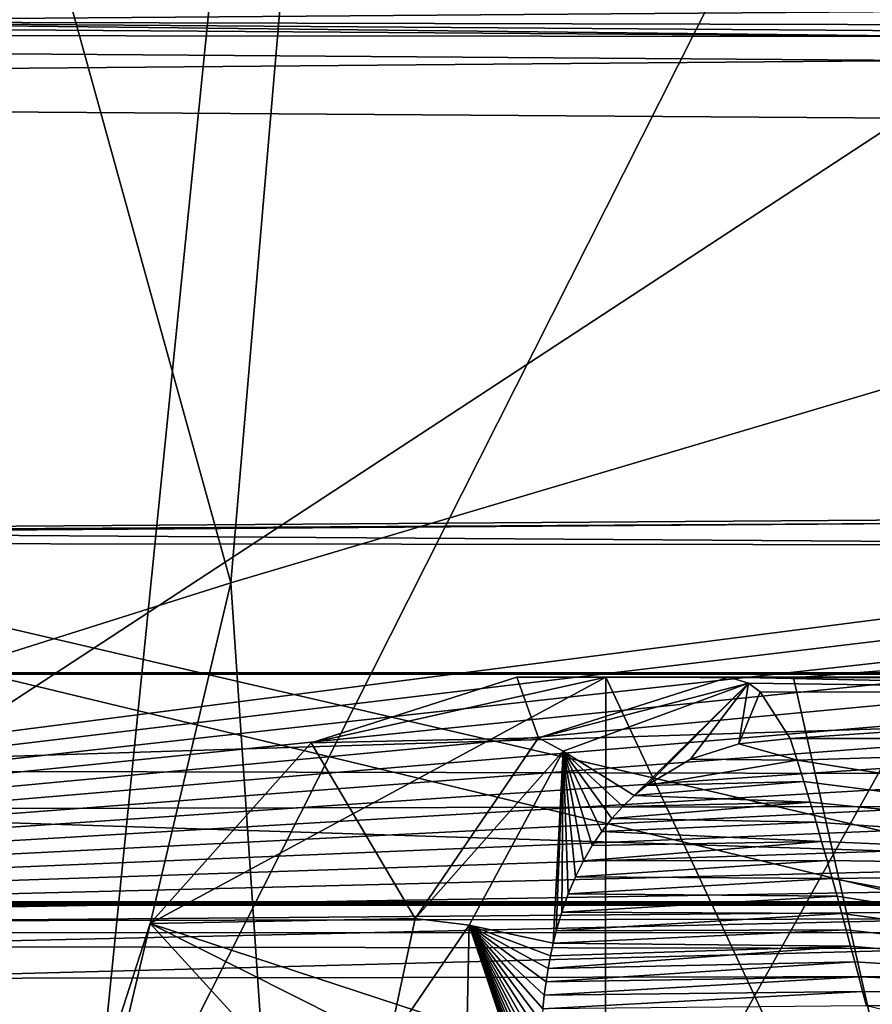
# Model space of a CAD drawing. Header units: metres. Extents: x -150 to 307, y -550 to 84.
# Tile 299 of 656: x 157.08 to 159.17, y 6.12 to 8.53. Entities that reach past the tile are written whole.
import ezdxf

# ---------------------------------------------------------------- set-up
doc = ezdxf.new("R2010")
doc.units = ezdxf.units.M
doc.layers.add('solid_26006363', color=7, linetype='CONTINUOUS')

msp = doc.modelspace()

# ---------------------------------------------------------------- linework, layer by layer
at = {"layer": 'solid_26006363'}
for points in [[(160.578232, 15.848853, 880.080505), (158.207901, 14.303331, 877.41864), (160.173294, 7.91509, 881.040771)], [(158.207901, 14.303331, 877.41864), (156.018967, 12.849943, 874.893677), (157.596603, 7.150526, 878.147949)], [(158.207901, 14.303331, 877.41864), (157.596603, 7.150526, 878.147949), (160.173294, 7.91509, 881.040771)], [(157.238983, 5.539485, 874.820862), (157.797806, 11.076527, 874.416077), (160.975403, 12.943937, 878.023987)], [(160.557312, 6.463857, 878.596375), (157.238983, 5.539485, 874.820862), (160.975403, 12.943937, 878.023987)], [(156.018967, 12.849943, 874.893677), (155.325043, 6.433441, 875.534851), (157.596603, 7.150526, 878.147949)], [(154.201523, 4.786518, 871.248291), (154.753082, 9.549058, 870.825684), (157.797806, 11.076527, 874.416077)], [(157.238983, 5.539485, 874.820862), (154.201523, 4.786518, 871.248291), (157.797806, 11.076527, 874.416077)], [(161.66864, 5.803113, 838.378723), (144.096741, 5.427855, 813.089661), (142.328934, 10.457894, 814.344849)], [(161.658569, 5.969907, 838.449219), (161.66864, 5.803113, 838.378723), (142.328934, 10.457894, 814.344849)], [(160.716415, 8.936275, 839.074341), (161.658569, 5.969907, 838.449219), (142.328934, 10.457894, 814.344849)], [(159.373245, 8.486374, 845.546265), (150.320816, 8.549562, 837.565491), (150.231873, 8.493699, 837.671875)], [(159.373245, 8.486374, 845.546265), (156.074326, 8.522822, 838.784729), (150.320816, 8.549562, 837.565491)], [(156.074326, 8.522822, 838.784729), (160.445877, 8.55648, 842.719055), (152.19606, 8.54991, 835.361023)], [(156.074326, 8.522822, 838.784729), (160.450378, 8.512768, 842.671814), (160.445877, 8.55648, 842.719055)], [(156.074326, 8.522822, 838.784729), (159.967484, 8.495631, 842.221619), (160.450378, 8.512768, 842.671814)], [(159.373245, 8.486374, 845.546265), (159.967484, 8.495631, 842.221619), (156.074326, 8.522822, 838.784729)], [(159.279694, 8.427794, 845.652344), (150.231873, 8.493699, 837.671875), (150.195068, 8.34951, 837.721252)], [(159.279694, 8.427794, 845.652344), (159.373245, 8.486374, 845.546265), (150.231873, 8.493699, 837.671875)], [(159.279694, 8.427794, 845.652344), (150.195068, 8.34951, 837.721252), (159.240402, 8.286375, 845.695801)], [(159.240402, 8.286375, 845.695801), (150.195068, 8.34951, 837.721252), (156.241882, 6.323225, 843.052246)], [(159.240402, 8.286375, 845.695801), (156.241882, 6.323225, 843.052246), (159.424942, 6.328794, 845.858459)], [(160.173294, 7.91509, 881.040771), (157.596603, 7.150526, 878.147949), (158.081863, 0, 879.170471)], [(160.173294, 7.91509, 881.040771), (158.081863, 0, 879.170471), (160.48465, 0, 881.853455)], [(159.526001, 7.306393, 843.298401), (157.399704, 3.484916, 841.38385), (151.576767, 7.250385, 836.140869)], [(159.369583, 7.295882, 840.456299), (159.526001, 7.306393, 843.298401), (151.576767, 7.250385, 836.140869)], [(159.369583, 7.295882, 840.456299), (151.576767, 7.250385, 836.140869), (156.109482, 7.27295, 837.531433)], [(160.59024, 7.242775, 841.497131), (159.369583, 7.295882, 840.456299), (156.109482, 7.27295, 837.531433)], [(159.526001, 7.306393, 843.298401), (158.379044, 2.74818, 842.265686), (157.399704, 3.484916, 841.38385)], [(159.526001, 7.306393, 843.298401), (159.179871, 1.912961, 842.986755), (158.379044, 2.74818, 842.265686)], [(156.109482, 7.27295, 837.531433), (152.861664, 7.250103, 834.617615), (160.59024, 7.242775, 841.497131)], [(151.576767, 7.250385, 836.140869), (157.399704, 3.484916, 841.38385), (156.242584, 4.169075, 840.34198)], [(160.59024, 7.242775, 841.497131), (152.861664, 7.250103, 834.617615), (153.226486, 6.294094, 834.211975)], [(160.59024, 7.242775, 841.497131), (153.226486, 6.294094, 834.211975), (160.597198, 7.177766, 841.447021)], [(160.597198, 7.177766, 841.447021), (153.226486, 6.294094, 834.211975), (160.603989, 7.113108, 841.398071)], [(157.596603, 7.150526, 878.147949), (155.325043, 6.433441, 875.534851), (155.904251, 0, 876.686707)], [(157.596603, 7.150526, 878.147949), (155.904251, 0, 876.686707), (158.081863, 0, 879.170471)], [(160.603989, 7.113108, 841.398071), (153.226486, 6.294094, 834.211975), (160.610611, 7.048844, 841.350342)], [(160.610611, 7.048844, 841.350342), (153.226486, 6.294094, 834.211975), (160.617142, 6.984824, 841.303589)], [(160.617142, 6.984824, 841.303589), (153.226486, 6.294094, 834.211975), (160.623596, 6.921011, 841.257996)], [(159.402023, 5.016229, 842.766235), (159.399994, 6.95196, 842.761536), (158.972992, 6.91801, 841.781494)], [(159.942856, 6.920002, 842.126465), (158.972992, 6.91801, 841.781494), (159.399994, 6.95196, 842.761536)], [(54.968628, 6.367424, 673.933228), (56.796795, 6.92875, 674.492188), (290.670074, 6.369913, -96.992836)], [(56.796795, 6.92875, 674.492188), (292.50061, 6.929883, -96.433189), (290.670074, 6.369913, -96.992836)], [(56.796795, 6.92875, 674.492188), (58.702145, 6.92875, 675.074707), (292.50061, 6.929883, -96.433189)], [(58.702145, 6.92875, 675.074707), (294.407837, 6.92732, -95.85009), (292.50061, 6.929883, -96.433189)], [(58.702145, 6.92875, 675.074707), (60.530315, 6.367424, 675.633606), (294.407837, 6.92732, -95.85009)], [(60.530315, 6.367424, 675.633606), (296.237, 6.362432, -95.290863), (294.407837, 6.92732, -95.85009)], [(163.432632, 6.92732, -290.407471), (163.602783, 6.362432, -292.312592), (145.491074, 6.362432, -292.852325)], [(145.54747, 6.92732, -290.94043), (163.432632, 6.92732, -290.407471), (145.491074, 6.362432, -292.852325)], [(163.255219, 6.929883, -288.42099), (163.432632, 6.92732, -290.407471), (145.54747, 6.92732, -290.94043)], [(145.606277, 6.929883, -288.94693), (163.255219, 6.929883, -288.42099), (145.54747, 6.92732, -290.94043)], [(163.084946, 6.369913, -286.514404), (163.255219, 6.929883, -288.42099), (145.606277, 6.929883, -288.94693)], [(145.66272, 6.369913, -287.0336), (163.084946, 6.369913, -286.514404), (145.606277, 6.929883, -288.94693)], [(160.623596, 6.921011, 841.257996), (153.226486, 6.294094, 834.211975), (160.630005, 6.857411, 841.213379)], [(158.513962, 6.919923, 840.727966), (157.792664, 6.759475, 840.085266), (157.399155, 6.317371, 839.73468)], [(158.512573, 5.951874, 840.72467), (158.513962, 6.919923, 840.727966), (157.399155, 6.317371, 839.73468)], [(158.513962, 6.919923, 840.727966), (158.296082, 6.919923, 840.533813), (157.792664, 6.759475, 840.085266)], [(158.348587, 6.771704, 839.497986), (157.792664, 6.759475, 840.085266), (158.296082, 6.919923, 840.533813)], [(158.814606, 6.920002, 839.952393), (158.296082, 6.919923, 840.533813), (158.513962, 6.919923, 840.727966)], [(158.348587, 6.771704, 839.497986), (158.296082, 6.919923, 840.533813), (158.814606, 6.920002, 839.952393)], [(158.348587, 6.771704, 839.497986), (158.814606, 6.920002, 839.952393), (158.862183, 6.904674, 839.86908)], [(159.402023, 5.016229, 842.766235), (158.513962, 6.919923, 840.727966), (158.512573, 5.951874, 840.72467)], [(158.814606, 6.920002, 839.952393), (158.513962, 6.919923, 840.727966), (158.972992, 6.91801, 841.781494)], [(159.402023, 5.016229, 842.766235), (158.972992, 6.91801, 841.781494), (158.513962, 6.919923, 840.727966)], [(158.814606, 6.920002, 839.952393), (158.972992, 6.91801, 841.781494), (159.942856, 6.920002, 842.126465)], [(158.814606, 6.920002, 839.952393), (159.942856, 6.920002, 842.126465), (160.523422, 6.920002, 841.475952)], [(160.610153, 6.881757, 841.355957), (158.814606, 6.920002, 839.952393), (160.523422, 6.920002, 841.475952)], [(158.862183, 6.904674, 839.86908), (158.814606, 6.920002, 839.952393), (160.610153, 6.881757, 841.355957)], [(158.348587, 6.771704, 839.497986), (158.862183, 6.904674, 839.86908), (158.408905, 6.738373, 839.398315)], [(158.583282, 6.630543, 839.348938), (158.408905, 6.738373, 839.398315), (158.862183, 6.904674, 839.86908)], [(158.612762, 6.654989, 839.388611), (158.583282, 6.630543, 839.348938), (158.862183, 6.904674, 839.86908)], [(158.720337, 6.719019, 839.516174), (158.612762, 6.654989, 839.388611), (158.862183, 6.904674, 839.86908)], [(158.83902, 6.7569, 839.633972), (158.720337, 6.719019, 839.516174), (158.862183, 6.904674, 839.86908)], [(158.83902, 6.7569, 839.633972), (158.862183, 6.904674, 839.86908), (158.89093, 6.88378, 839.830078)], [(158.89093, 6.88378, 839.830078), (158.862183, 6.904674, 839.86908), (160.610153, 6.881757, 841.355957)], [(158.83902, 6.7569, 839.633972), (158.89093, 6.88378, 839.830078), (158.964554, 6.770013, 839.739075)], [(158.89093, 6.88378, 839.830078), (160.610153, 6.881757, 841.355957), (158.964554, 6.770013, 839.739075)], [(158.964554, 6.770013, 839.739075), (160.610153, 6.881757, 841.355957), (160.653076, 6.769335, 841.242981)], [(160.630005, 6.857411, 841.213379), (153.226486, 6.294094, 834.211975), (160.636353, 6.794026, 841.169861)], [(160.636353, 6.794026, 841.169861), (153.226486, 6.294094, 834.211975), (160.642639, 6.730862, 841.12738)], [(158.046997, 6.329778, 839.021301), (157.792664, 6.759475, 840.085266), (158.348587, 6.771704, 839.497986)], [(158.046997, 6.329778, 839.021301), (158.348587, 6.771704, 839.497986), (158.408905, 6.738373, 839.398315)], [(158.83902, 6.7569, 839.633972), (158.964554, 6.770013, 839.739075), (158.981659, 6.716428, 839.713501)], [(158.981659, 6.716428, 839.713501), (158.964554, 6.770013, 839.739075), (160.653076, 6.769335, 841.242981)], [(158.981659, 6.716428, 839.713501), (160.653076, 6.769335, 841.242981), (160.684586, 6.448587, 841.036316)], [(158.046997, 6.329778, 839.021301), (157.399155, 6.317371, 839.73468), (157.792664, 6.759475, 840.085266)], [(158.83902, 6.7569, 839.633972), (158.981659, 6.716428, 839.713501), (158.720337, 6.719019, 839.516174)], [(160.642639, 6.730862, 841.12738), (153.226486, 6.294094, 834.211975), (160.648895, 6.667923, 841.085938)], [(158.046997, 6.329778, 839.021301), (158.408905, 6.738373, 839.398315), (158.179031, 6.313232, 838.931152)], [(158.384964, 6.268991, 838.956909), (158.179031, 6.313232, 838.931152), (158.408905, 6.738373, 839.398315)], [(158.392441, 6.29897, 838.981567), (158.384964, 6.268991, 838.956909), (158.408905, 6.738373, 839.398315)], [(158.406082, 6.345305, 839.021667), (158.392441, 6.29897, 838.981567), (158.408905, 6.738373, 839.398315)], [(158.421753, 6.3895, 839.062317), (158.406082, 6.345305, 839.021667), (158.408905, 6.738373, 839.398315)], [(158.439423, 6.431412, 839.103333), (158.421753, 6.3895, 839.062317), (158.408905, 6.738373, 839.398315)], [(158.459045, 6.470917, 839.144653), (158.439423, 6.431412, 839.103333), (158.408905, 6.738373, 839.398315)], [(158.480515, 6.507899, 839.185913), (158.459045, 6.470917, 839.144653), (158.408905, 6.738373, 839.398315)], [(158.503769, 6.542322, 839.227112), (158.480515, 6.507899, 839.185913), (158.408905, 6.738373, 839.398315)], [(158.528702, 6.574227, 839.268066), (158.503769, 6.542322, 839.227112), (158.408905, 6.738373, 839.398315)], [(158.555237, 6.603629, 839.308716), (158.528702, 6.574227, 839.268066), (158.408905, 6.738373, 839.398315)], [(158.583282, 6.630543, 839.348938), (158.555237, 6.603629, 839.308716), (158.408905, 6.738373, 839.398315)], [(158.720337, 6.719019, 839.516174), (158.981659, 6.716428, 839.713501), (158.612762, 6.654989, 839.388611)], [(158.612762, 6.654989, 839.388611), (158.981659, 6.716428, 839.713501), (158.997879, 6.664407, 839.688904)], [(158.997879, 6.664407, 839.688904), (158.981659, 6.716428, 839.713501), (160.684586, 6.448587, 841.036316)], [(160.648895, 6.667923, 841.085938), (153.226486, 6.294094, 834.211975), (160.65509, 6.605214, 841.045532)], [(158.583282, 6.630543, 839.348938), (158.997879, 6.664407, 839.688904), (159.013214, 6.613967, 839.665283)], [(158.612762, 6.654989, 839.388611), (158.997879, 6.664407, 839.688904), (158.583282, 6.630543, 839.348938)], [(159.013214, 6.613967, 839.665283), (158.997879, 6.664407, 839.688904), (160.684586, 6.448587, 841.036316)], [(158.583282, 6.630543, 839.348938), (159.013214, 6.613967, 839.665283), (158.555237, 6.603629, 839.308716)], [(160.65509, 6.605214, 841.045532), (153.226486, 6.294094, 834.211975), (160.66127, 6.542741, 841.006104)], [(158.528702, 6.574227, 839.268066), (159.013214, 6.613967, 839.665283), (159.02771, 6.565112, 839.642639)], [(158.555237, 6.603629, 839.308716), (159.013214, 6.613967, 839.665283), (158.528702, 6.574227, 839.268066)], [(159.02771, 6.565112, 839.642639), (159.013214, 6.613967, 839.665283), (160.684586, 6.448587, 841.036316)], [(158.528702, 6.574227, 839.268066), (159.02771, 6.565112, 839.642639), (158.503769, 6.542322, 839.227112)], [(158.503769, 6.542322, 839.227112), (159.02771, 6.565112, 839.642639), (159.041489, 6.517706, 839.620972)], [(159.041489, 6.517706, 839.620972), (159.02771, 6.565112, 839.642639), (160.684586, 6.448587, 841.036316)], [(160.66127, 6.542741, 841.006104), (153.226486, 6.294094, 834.211975), (160.667419, 6.480509, 840.967712)], [(158.503769, 6.542322, 839.227112), (159.041489, 6.517706, 839.620972), (158.480515, 6.507899, 839.185913)], [(158.459045, 6.470917, 839.144653), (159.041489, 6.517706, 839.620972), (159.054596, 6.471759, 839.600159)], [(158.480515, 6.507899, 839.185913), (159.041489, 6.517706, 839.620972), (158.459045, 6.470917, 839.144653)], [(159.054596, 6.471759, 839.600159), (159.041489, 6.517706, 839.620972), (160.684586, 6.448587, 841.036316)], [(160.667419, 6.480509, 840.967712), (153.226486, 6.294094, 834.211975), (160.673538, 6.418525, 840.930359)], [(158.133636, 0, 876.20166), (157.238983, 5.539485, 874.820862), (160.557312, 6.463857, 878.596375)], [(161.151321, -0.000012, 879.606384), (158.133636, 0, 876.20166), (160.557312, 6.463857, 878.596375)], [(158.439423, 6.431412, 839.103333), (159.054596, 6.471759, 839.600159), (159.067108, 6.427202, 839.580322)], [(158.459045, 6.470917, 839.144653), (159.054596, 6.471759, 839.600159), (158.439423, 6.431412, 839.103333)], [(159.067108, 6.427202, 839.580322), (159.054596, 6.471759, 839.600159), (160.684586, 6.448587, 841.036316)], [(158.439423, 6.431412, 839.103333), (159.067108, 6.427202, 839.580322), (158.421753, 6.3895, 839.062317)], [(159.067108, 6.427202, 839.580322), (160.684586, 6.448587, 841.036316), (160.714874, 6.123401, 840.848633)], [(160.673538, 6.418525, 840.930359), (153.226486, 6.294094, 834.211975), (160.679657, 6.356793, 840.893982)], [(158.421753, 6.3895, 839.062317), (159.067108, 6.427202, 839.580322), (159.079071, 6.38397, 839.56134)], [(159.079071, 6.38397, 839.56134), (159.067108, 6.427202, 839.580322), (160.714874, 6.123401, 840.848633)], [(158.421753, 6.3895, 839.062317), (159.079071, 6.38397, 839.56134), (158.406082, 6.345305, 839.021667)], [(158.406082, 6.345305, 839.021667), (159.079071, 6.38397, 839.56134), (159.090515, 6.342071, 839.543152)], [(159.090515, 6.342071, 839.543152), (159.079071, 6.38397, 839.56134), (160.714874, 6.123401, 840.848633)], [(53.365746, 5.290247, 673.443176), (54.968628, 6.367424, 673.933228), (289.06488, 5.292864, -97.483597)], [(54.968628, 6.367424, 673.933228), (290.670074, 6.369913, -96.992836), (289.06488, 5.292864, -97.483597)], [(60.530315, 6.367424, 675.633606), (62.133198, 5.290247, 676.123657), (296.237, 6.362432, -95.290863)], [(62.133198, 5.290247, 676.123657), (297.839539, 5.281072, -94.800919), (296.237, 6.362432, -95.290863)], [(163.602783, 6.362432, -292.312592), (163.751846, 5.281072, -293.98172), (145.441666, 5.281072, -294.527374)], [(145.491074, 6.362432, -292.852325), (163.602783, 6.362432, -292.312592), (145.441666, 5.281072, -294.527374)], [(162.935638, 5.292864, -284.842529), (163.084946, 6.369913, -286.514404), (145.66272, 6.369913, -287.0336)], [(145.712204, 5.292864, -285.355774), (162.935638, 5.292864, -284.842529), (145.66272, 6.369913, -287.0336)], [(160.679657, 6.356793, 840.893982), (153.226486, 6.294094, 834.211975), (160.685745, 6.295321, 840.858643)], [(158.406082, 6.345305, 839.021667), (159.090515, 6.342071, 839.543152), (158.392441, 6.29897, 838.981567)], [(158.392441, 6.29897, 838.981567), (159.090515, 6.342071, 839.543152), (159.101532, 6.30141, 839.525818)], [(159.101532, 6.30141, 839.525818), (159.090515, 6.342071, 839.543152), (160.714874, 6.123401, 840.848633)], [(159.424942, 6.328794, 845.858459), (156.241882, 6.323225, 843.052246), (156.435562, 6.261383, 843.2146)], [(159.413818, 6.256048, 845.836792), (159.424942, 6.328794, 845.858459), (156.435562, 6.261383, 843.2146)], [(158.512573, 5.951874, 840.72467), (157.399155, 6.317371, 839.73468), (157.193527, 5.680829, 839.551453)], [(157.980682, 5.680837, 838.667969), (157.193527, 5.680829, 839.551453), (157.399155, 6.317371, 839.73468)], [(157.981949, 6.024079, 838.82312), (157.399155, 6.317371, 839.73468), (158.046997, 6.329778, 839.021301)], [(157.981949, 6.024079, 838.82312), (157.980682, 5.680837, 838.667969), (157.399155, 6.317371, 839.73468)], [(157.981949, 6.024079, 838.82312), (158.046997, 6.329778, 839.021301), (158.179031, 6.313232, 838.931152)], [(157.981949, 6.024079, 838.82312), (158.179031, 6.313232, 838.931152), (158.167099, 5.738776, 838.587524)], [(158.370605, 5.742153, 838.644409), (158.167099, 5.738776, 838.587524), (158.179031, 6.313232, 838.931152)], [(158.366241, 5.776769, 838.659058), (158.370605, 5.742153, 838.644409), (158.179031, 6.313232, 838.931152)], [(158.362549, 5.811047, 838.674255), (158.366241, 5.776769, 838.659058), (158.179031, 6.313232, 838.931152)], [(158.359512, 5.844966, 838.690063), (158.362549, 5.811047, 838.674255), (158.179031, 6.313232, 838.931152)], [(158.357147, 5.878507, 838.706421), (158.359512, 5.844966, 838.690063), (158.179031, 6.313232, 838.931152)], [(158.355438, 5.91165, 838.723328), (158.357147, 5.878507, 838.706421), (158.179031, 6.313232, 838.931152)], [(158.354385, 5.944376, 838.740723), (158.355438, 5.91165, 838.723328), (158.179031, 6.313232, 838.931152)], [(158.353989, 5.976668, 838.758606), (158.354385, 5.944376, 838.740723), (158.179031, 6.313232, 838.931152)], [(158.354263, 6.008508, 838.776917), (158.353989, 5.976668, 838.758606), (158.179031, 6.313232, 838.931152)], [(158.355179, 6.039877, 838.795715), (158.354263, 6.008508, 838.776917), (158.179031, 6.313232, 838.931152)], [(158.356979, 6.074586, 838.817322), (158.355179, 6.039877, 838.795715), (158.179031, 6.313232, 838.931152)], [(158.359619, 6.108656, 838.839478), (158.356979, 6.074586, 838.817322), (158.179031, 6.313232, 838.931152)], [(158.363068, 6.142066, 838.862122), (158.359619, 6.108656, 838.839478), (158.179031, 6.313232, 838.931152)], [(158.36734, 6.174793, 838.885193), (158.363068, 6.142066, 838.862122), (158.179031, 6.313232, 838.931152)], [(158.372406, 6.206861, 838.908691), (158.36734, 6.174793, 838.885193), (158.179031, 6.313232, 838.931152)], [(158.378281, 6.238274, 838.932617), (158.372406, 6.206861, 838.908691), (158.179031, 6.313232, 838.931152)], [(158.384964, 6.268991, 838.956909), (158.378281, 6.238274, 838.932617), (158.179031, 6.313232, 838.931152)], [(153.226486, 6.294094, 834.211975), (160.739639, 5.801712, 840.608154), (160.685745, 6.295321, 840.858643)], [(153.500961, 5.308879, 833.909729), (160.739639, 5.801712, 840.608154), (153.226486, 6.294094, 834.211975)], [(158.384964, 6.268991, 838.956909), (159.101532, 6.30141, 839.525818), (159.112106, 6.262007, 839.509277)], [(158.392441, 6.29897, 838.981567), (159.101532, 6.30141, 839.525818), (158.384964, 6.268991, 838.956909)], [(159.112106, 6.262007, 839.509277), (159.101532, 6.30141, 839.525818), (160.714874, 6.123401, 840.848633)], [(159.413818, 6.256048, 845.836792), (156.435562, 6.261383, 843.2146), (156.619965, 6.182618, 843.338501)], [(158.372406, 6.206861, 838.908691), (159.112106, 6.262007, 839.509277), (159.122299, 6.223785, 839.493469)], [(158.378281, 6.238274, 838.932617), (159.112106, 6.262007, 839.509277), (158.372406, 6.206861, 838.908691)], [(158.384964, 6.268991, 838.956909), (159.112106, 6.262007, 839.509277), (158.378281, 6.238274, 838.932617)], [(159.122299, 6.223785, 839.493469), (159.112106, 6.262007, 839.509277), (160.714874, 6.123401, 840.848633)], [(159.413818, 6.256048, 845.836792), (156.619965, 6.182618, 843.338501), (159.413116, 6.187492, 845.801025)], [(158.36734, 6.174793, 838.885193), (159.122299, 6.223785, 839.493469), (159.132156, 6.186733, 839.478455)], [(158.372406, 6.206861, 838.908691), (159.122299, 6.223785, 839.493469), (158.36734, 6.174793, 838.885193)], [(159.132156, 6.186733, 839.478455), (159.122299, 6.223785, 839.493469), (160.714874, 6.123401, 840.848633)], [(151.597153, 6.022897, 836.159241), (157.694244, 5.479829, 843.784912), (156.619965, 6.182618, 843.338501)], [(159.413116, 6.187492, 845.801025), (156.619965, 6.182618, 843.338501), (160.164444, 4.069848, 844.957764)], [(160.164444, 4.069848, 844.957764), (156.619965, 6.182618, 843.338501), (157.694244, 5.479829, 843.784912)], [(158.363068, 6.142066, 838.862122), (159.132156, 6.186733, 839.478455), (159.141678, 6.150823, 839.464172)], [(158.36734, 6.174793, 838.885193), (159.132156, 6.186733, 839.478455), (158.363068, 6.142066, 838.862122)], [(159.141678, 6.150823, 839.464172), (159.132156, 6.186733, 839.478455), (160.714874, 6.123401, 840.848633)], [(158.359619, 6.108656, 838.839478), (159.141678, 6.150823, 839.464172), (159.150925, 6.115998, 839.450562)], [(158.363068, 6.142066, 838.862122), (159.141678, 6.150823, 839.464172), (158.359619, 6.108656, 838.839478)], [(159.150925, 6.115998, 839.450562), (159.141678, 6.150823, 839.464172), (160.714874, 6.123401, 840.848633)], [(159.150925, 6.115998, 839.450562), (160.714874, 6.123401, 840.848633), (160.830109, 5.712958, 840.712585)]]:
    msp.add_3dface(points, dxfattribs=at)

doc.saveas('drawing.dxf')
